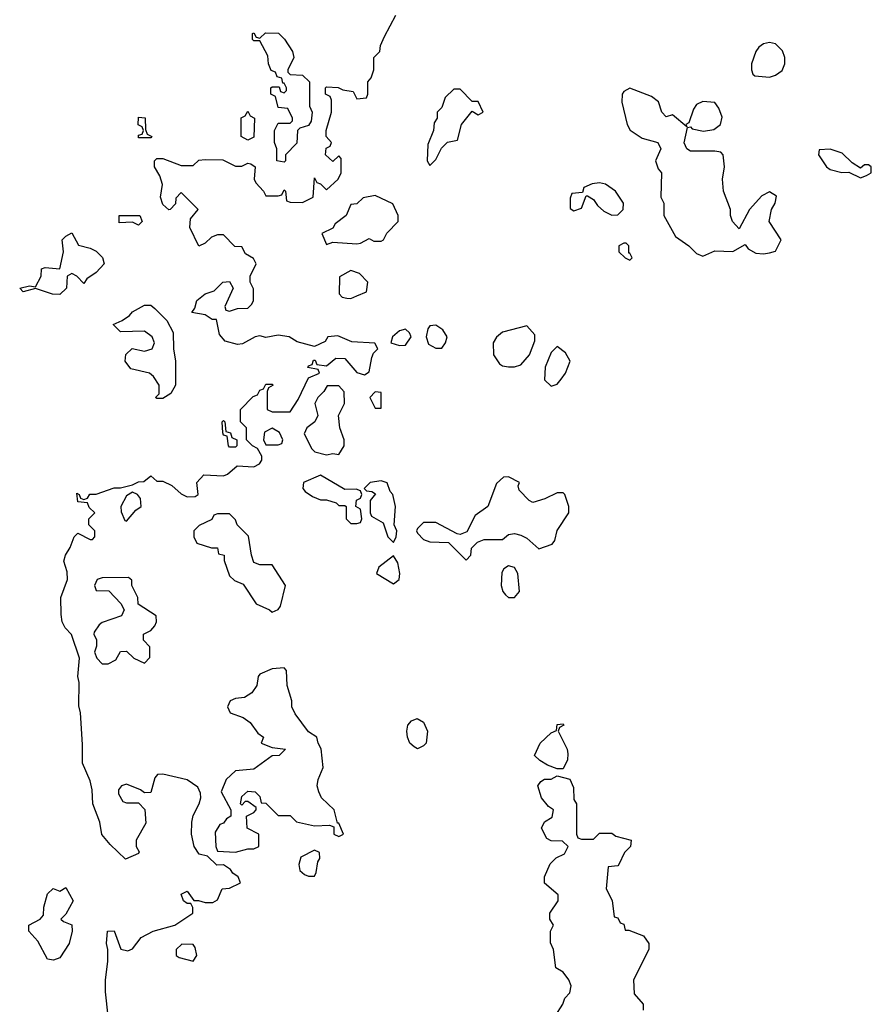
# Model space of a CAD drawing. Header units: inches. Extents: x 2380053 to 2584298, y 380219 to 546618.
# Tile 334 of 656: x 2530338 to 2533146, y 425329 to 428575. Entities that reach past the tile are written whole.
import ezdxf

# ---------------------------------------------------------------- set-up
doc = ezdxf.new("R2010")
doc.units = ezdxf.units.IN
doc.header["$MEASUREMENT"] = 0
doc.layers.add('C5432', color=7, linetype='Continuous')

msp = doc.modelspace()

# ---------------------------------------------------------------- linework, layer by layer
at = {"layer": 'C5432', "color": 2}
for points, elevation in [([(2530629.2, 425290), (2530621.2, 425370), (2530621.2, 425410), (2530629, 425470), (2530629, 425510), (2530624, 425530), (2530628, 425570), (2530650, 425571), (2530671.6, 425511.6), (2530694.6, 425505.4), (2530710, 425512), (2530738, 425550), (2530778, 425570), (2530850, 425590.7), (2530908.7, 425630), (2530908.4, 425648.4), (2530902, 425662), (2530890, 425662), (2530878, 425670), (2530870, 425692), (2530890, 425702), (2530912, 425672), (2530928, 425672), (2530950, 425664.7), (2530974.6, 425665.4), (2530990, 425674), (2531006, 425710), (2531030, 425712), (2531066, 425730), (2531058, 425750), (2531041.2, 425761.2), (2531033.2, 425773.2), (2531010, 425788.7), (2530988.4, 425788.4), (2530957.2, 425817.2), (2530930, 425824), (2530913.2, 425850), (2530904, 425890), (2530905.2, 425930), (2530910, 425952), (2530929.3, 425990), (2530935.3, 426010), (2530934.6, 426025.4), (2530925.6, 426045.6), (2530890, 426069), (2530810, 426088), (2530792.7, 426087.3), (2530783.6, 426076.4), (2530770, 426028), (2530750, 426026), (2530736.4, 426036.4), (2530690, 426055.3), (2530674, 426050), (2530663.6, 426036.4), (2530663.6, 426023.6), (2530678, 425998), (2530690, 425994), (2530730, 425994), (2530751.1, 425971.1), (2530754, 425926), (2530722, 425870), (2530722, 425850), (2530731.6, 425831.6), (2530730, 425826), (2530687.3, 425807.3), (2530636.4, 425856.4), (2530609.3, 425889.3), (2530602, 425930), (2530579, 425990), (2530576.5, 426036.5), (2530570, 426066), (2530544.7, 426124.7), (2530545.6, 426185.6), (2530539, 426290), (2530532.9, 426312.9), (2530534, 426390), (2530529.3, 426410), (2530535.3, 426470), (2530508.9, 426548.9), (2530488, 426570), (2530478, 426590), (2530474.6, 426614.6), (2530474, 426670), (2530495.3, 426730), (2530494.6, 426754.6), (2530484, 426790), (2530489, 426810), (2530504.7, 426835.3), (2530518, 426870), (2530530, 426882), (2530570, 426862), (2530578, 426862), (2530586, 426870), (2530586, 426890), (2530566, 426910), (2530566, 426930), (2530586, 426950), (2530567.3, 426967.3), (2530562, 426982), (2530530, 426986), (2530526, 427014), (2530534, 427010), (2530538, 426998), (2530550, 426994), (2530562, 426998), (2530569, 427011), (2530590, 427011.3), (2530650, 427032), (2530670, 427032), (2530710, 427042), (2530730, 427052), (2530747.3, 427052.7), (2530770, 427072), (2530790, 427054), (2530810, 427054), (2530839.8, 427039.8), (2530870, 427012), (2530890, 427002), (2530916.4, 427003.6), (2530926, 427010), (2530922, 427050), (2530945.6, 427074.4), (2531010, 427071.3), (2531023.1, 427076.9), (2531055.3, 427104.7), (2531110, 427101), (2531128.9, 427111.1), (2531136.4, 427123.6), (2531136.4, 427136.4), (2531122, 427162), (2531106, 427170), (2531086, 427190), (2531086, 427230), (2531066, 427250), (2531066, 427290), (2531107.3, 427332.7), (2531122, 427338), (2531130, 427354), (2531142, 427358), (2531150, 427374), (2531170, 427374), (2531174, 427370), (2531158, 427362), (2531154, 427350), (2531154, 427290), (2531170, 427282), (2531230, 427282), (2531256.4, 427323.6), (2531290, 427394), (2531326, 427410), (2531322, 427422), (2531288.4, 427428.4), (2531290, 427434), (2531302, 427438), (2531307.3, 427452.7), (2531312.7, 427452.7), (2531318, 427438), (2531350, 427434), (2531380.4, 427459.6), (2531410, 427458), (2531450, 427412), (2531475.3, 427404.7), (2531490, 427414), (2531498.9, 427461.1), (2531504.5, 427475.5), (2531519, 427490), (2531508.7, 427508.7), (2531433.2, 427513.2), (2531387.1, 427532.9), (2531354, 427530), (2531345.4, 427514.6), (2531310, 427498), (2531253.2, 427513.2), (2531226, 427530), (2531190, 427535.1), (2531150, 427528), (2531130, 427532.7), (2531114, 427530), (2531073.2, 427506.8), (2531055.9, 427504.1), (2531015.6, 427515.6), (2530997, 427537), (2530987.3, 427587.3), (2530972.7, 427587.3), (2530950, 427602), (2530906, 427610), (2530915.3, 427624.7), (2530922, 427650), (2530950, 427671.3), (2530979, 427681), (2531008, 427710), (2531030, 427712), (2531042, 427690), (2531014, 427630), (2531018, 427618), (2531030, 427614), (2531056.4, 427623.6), (2531090, 427624.7), (2531103.1, 427636.9), (2531108.7, 427650), (2531108.4, 427688.4), (2531098, 427710), (2531098, 427730), (2531118, 427770), (2531108.4, 427788.4), (2531083.1, 427803.1), (2531070, 427826), (2531047.3, 427827.3), (2531010, 427866), (2530990, 427866), (2530970, 427858), (2530950, 427838), (2530928.9, 427828.9), (2530899, 427890), (2530901.2, 427918.8), (2530926, 427950), (2530870, 428006), (2530852.7, 427987.3), (2530852, 427968), (2530834, 427950), (2530830, 427948), (2530810, 427966), (2530802, 427990), (2530808.4, 428031.6), (2530800.2, 428060.2), (2530782, 428090), (2530782, 428110), (2530790, 428118), (2530810, 428118), (2530870, 428094), (2530910, 428094), (2530928.4, 428111.6), (2530950, 428114), (2531007.3, 428112.7), (2531050, 428092), (2531070, 428092), (2531090, 428102), (2531099.6, 428099.6), (2531114, 428090), (2531111.3, 428050), (2531116.9, 428036.9), (2531142, 428010), (2531150, 427994), (2531190, 427994), (2531202, 427998), (2531210, 428014), (2531214, 428010), (2531218, 427978), (2531230, 427974), (2531270, 427972), (2531306, 427990), (2531310, 428054), (2531318, 428038), (2531330, 428034), (2531350, 428014), (2531388, 428050), (2531398, 428070), (2531398, 428118), (2531390, 428126), (2531370, 428108), (2531346, 428130), (2531348.7, 428151.3), (2531362, 428158), (2531366, 428170), (2531348, 428190), (2531348, 428210), (2531366, 428270), (2531366, 428310), (2531362, 428322), (2531346, 428330), (2531346, 428350), (2531350, 428354), (2531388, 428352), (2531403.6, 428343.6), (2531438, 428338), (2531450, 428314), (2531482, 428318), (2531486, 428330), (2531486, 428370), (2531496.4, 428383.6), (2531506, 428410), (2531506, 428450), (2531526, 428470), (2531528, 428490), (2531540.4, 428519.6), (2531578, 428590)], 38), ([(2532104, 425290), (2532128.7, 425330), (2532135.3, 425350), (2532152.3, 425367.7), (2532156, 425390), (2532149.2, 425410), (2532130, 425435.3), (2532106, 425450), (2532098, 425510), (2532088.4, 425531.6), (2532088, 425570), (2532098, 425590), (2532086, 425610), (2532086, 425630), (2532114, 425670), (2532114, 425690), (2532068.9, 425728.9), (2532068, 425750), (2532087.3, 425792.7), (2532107.3, 425812.7), (2532134.6, 425825.4), (2532146, 425850), (2532127.3, 425867.3), (2532090, 425868), (2532076.4, 425876.4), (2532058, 425910), (2532068.9, 425931.1), (2532093.2, 425946.8), (2532098, 425970), (2532081.2, 425981.2), (2532059, 426010), (2532046, 426050), (2532056.4, 426063.6), (2532068.9, 426071.1), (2532090, 426072), (2532110, 426082), (2532151.6, 426071.6), (2532163.6, 426043.6), (2532164.7, 426004.7), (2532174, 425990), (2532174, 425890), (2532178, 425878), (2532190, 425874), (2532230, 425874), (2532250, 425894), (2532290, 425894), (2532303.6, 425883.6), (2532354, 425870), (2532352, 425850), (2532332, 425830), (2532314, 425790), (2532310, 425786), (2532278, 425782), (2532272, 425710), (2532291.6, 425671.6), (2532298, 425618), (2532310, 425614), (2532318, 425598), (2532330, 425594), (2532334, 425574), (2532346, 425574), (2532395.3, 425555.3), (2532412, 425530), (2532412, 425510), (2532362, 425410), (2532363.6, 425363.6), (2532394, 425330), (2532394, 425310)], 34)]:
    msp.add_lwpolyline(points, dxfattribs=dict(at, elevation=elevation))
for points, elevation in [([(2531130, 428514), (2531148.4, 428531.6), (2531191, 428531), (2531210.9, 428510.9), (2531238, 428470), (2531242, 428450), (2531222, 428410), (2531222, 428402), (2531230, 428394), (2531270, 428392), (2531294, 428370), (2531294, 428290), (2531302, 428270), (2531299.6, 428240.4), (2531290, 428226), (2531262, 428218), (2531254, 428210), (2531252, 428168), (2531214, 428130), (2531214, 428110), (2531210, 428106), (2531186, 428110), (2531186, 428150), (2531178, 428170), (2531178, 428210), (2531190, 428234), (2531230, 428234), (2531238, 428242), (2531238, 428250), (2531222, 428282), (2531190, 428286), (2531182, 428322), (2531166, 428330), (2531166, 428350), (2531170, 428354), (2531194, 428354), (2531198, 428338), (2531210, 428334), (2531218, 428342), (2531218, 428350), (2531210, 428366), (2531206, 428366), (2531202, 428382), (2531187.3, 428387.3), (2531182, 428402), (2531167.3, 428407.3), (2531158, 428430), (2531156.4, 428456.4), (2531130, 428506), (2531110, 428506), (2531106, 428510), (2531106, 428530), (2531110, 428532), (2531118, 428518)], 38), ([(2532810, 428499.5), (2532790, 428495.1), (2532775.3, 428484.7), (2532764.9, 428470), (2532750.7, 428430), (2532750.8, 428410), (2532755.3, 428395.3), (2532762, 428390), (2532810, 428385.5), (2532830, 428392), (2532852.6, 428407.4), (2532861.3, 428430), (2532860.5, 428450), (2532852.8, 428472.8), (2532830, 428496)], 38), ([(2531790, 428346), (2531770, 428346), (2531741, 428319), (2531730, 428286), (2531714, 428270), (2531714, 428250), (2531704.7, 428235.3), (2531702, 428210), (2531683.6, 428163.6), (2531682, 428110), (2531690, 428094), (2531710, 428114), (2531728.7, 428151.3), (2531748.9, 428171.1), (2531782, 428178), (2531795.3, 428230), (2531830, 428274), (2531850, 428262), (2531866, 428270), (2531850, 428306), (2531830, 428306)], 38), ([(2532350, 428349.4), (2532330, 428339), (2532324, 428330), (2532323, 428303), (2532340.7, 428230), (2532350.5, 428210.5), (2532390, 428184.7), (2532442, 428170), (2532452, 428150), (2532434, 428110), (2532443.6, 428083.6), (2532454, 428070), (2532452, 427990), (2532462, 427970), (2532462, 427930), (2532500.5, 427860.5), (2532544.7, 427830), (2532570, 427804.7), (2532590, 427796), (2532630, 427813.4), (2532689, 427811), (2532730, 427834), (2532739.6, 427819.6), (2532765.4, 427805.4), (2532790, 427802.8), (2532810, 427806.8), (2532830, 427812), (2532848.7, 427850), (2532809, 427910), (2532817.2, 427950), (2532828.7, 427970), (2532833.6, 427993.6), (2532810, 428008), (2532785.4, 427994.6), (2532744.7, 427950), (2532710, 427886), (2532688.7, 427910), (2532682, 427930), (2532682, 427950), (2532659, 428010), (2532655.3, 428050), (2532662, 428090), (2532658, 428130), (2532650, 428138), (2532630, 428142), (2532550, 428142), (2532538, 428150), (2532528.7, 428168.7), (2532540.4, 428219.6), (2532550, 428222), (2532555.3, 428215.3), (2532592.5, 428207.5), (2532626.8, 428213.2), (2532649, 428230), (2532654.2, 428254.2), (2532643.7, 428283.7), (2532630, 428302), (2532590, 428305.2), (2532570, 428295.3), (2532559.8, 428280.2), (2532544.7, 428235.3), (2532534, 428230), (2532538, 428222), (2532490, 428262), (2532470, 428255.3), (2532455.3, 428270), (2532444.7, 428304.7), (2532421.5, 428321.5)], 38), ([(2531090, 428178), (2531068, 428190), (2531068.4, 428251.6), (2531082, 428258), (2531090, 428274), (2531098, 428258), (2531112, 428250), (2531110, 428188)], 38), ([(2530730, 428186), (2530730, 428194), (2530742, 428198), (2530746, 428210), (2530742, 428222), (2530728.4, 428228.4), (2530730, 428254), (2530751.6, 428251.6), (2530752.7, 428212.7), (2530758, 428198), (2530774, 428190), (2530770, 428186)], 38), ([(2533010, 428148), (2532974, 428146), (2532972, 428130), (2532998, 428090), (2533010, 428081), (2533048.7, 428071.3), (2533072, 428072), (2533110, 428054), (2533130, 428062), (2533146, 428070), (2533146, 428090), (2533136.4, 428096.4), (2533123.6, 428096.4), (2533110, 428086), (2533083.1, 428103.1), (2533050, 428135.3)], 38), ([(2532250, 428037.2), (2532226, 428034), (2532198, 428022), (2532194, 428006), (2532158, 428002), (2532152.7, 427987.3), (2532152.7, 427952.7), (2532164.7, 427944.7), (2532190, 427954), (2532206, 427994), (2532210, 427994), (2532230, 427982), (2532242.8, 427962.8), (2532264, 427944), (2532290, 427931.3), (2532310, 427932), (2532328, 427950), (2532328.7, 427970), (2532302, 428010), (2532270, 428033.2)], 38), ([(2531510, 427995.3), (2531470, 427988), (2531450, 427968), (2531430, 427966), (2531414, 427930), (2531378, 427902), (2531370, 427888), (2531334, 427870), (2531350, 427834), (2531370, 427842), (2531450, 427836), (2531462, 427838), (2531490, 427854), (2531505.4, 427845.4), (2531530, 427844.7), (2531538, 427850), (2531548.7, 427871.3), (2531586, 427910), (2531586, 427930), (2531568.4, 427968.4)], 38), ([(2530730, 427898), (2530710, 427908), (2530666, 427906), (2530666, 427930), (2530734, 427930), (2530742, 427910)], 38), ([(2530550, 427706), (2530526, 427730), (2530510, 427738), (2530494, 427730), (2530492, 427690), (2530470, 427669), (2530446, 427670), (2530390, 427688.7), (2530350, 427678), (2530338, 427690), (2530370, 427698), (2530390, 427694), (2530409, 427730), (2530410, 427754), (2530422, 427758), (2530470, 427754), (2530482, 427810), (2530478, 427850), (2530490, 427862), (2530510, 427872), (2530531.6, 427831.6), (2530570, 427822), (2530590, 427812), (2530610.9, 427790.9), (2530616, 427770), (2530590, 427742), (2530559.6, 427720.4)], 38), ([(2532338, 427838), (2532330, 427838), (2532314, 427830), (2532314, 427810), (2532334, 427790), (2532350, 427782), (2532358, 427790), (2532350, 427806), (2532346, 427806), (2532346, 427830)], 38), ([(2531430, 427748.7), (2531392, 427728), (2531391.6, 427671.6), (2531401, 427661), (2531416.9, 427656.9), (2531430, 427656), (2531450, 427664.7), (2531482, 427678), (2531486, 427710), (2531458, 427738)], 38), ([(2530790, 427326), (2530786, 427330), (2530798, 427342), (2530798, 427370), (2530779, 427399), (2530766, 427410), (2530704.7, 427424.7), (2530686, 427450), (2530688.4, 427471.6), (2530708.4, 427491.6), (2530750, 427482.8), (2530775.3, 427490), (2530782, 427510), (2530775.3, 427530), (2530750, 427548), (2530670, 427546), (2530646, 427570), (2530676.4, 427583.6), (2530700.4, 427599.6), (2530710, 427612), (2530750, 427634), (2530770, 427634), (2530783.6, 427623.6), (2530823.6, 427583.6), (2530843.6, 427543.6), (2530844.7, 427490), (2530851.3, 427450), (2530851.3, 427370), (2530836.9, 427343.1), (2530810, 427326)], 38), ([(2531610, 427555.3), (2531590, 427549), (2531566.8, 427530), (2531562, 427510), (2531590, 427501), (2531610, 427502), (2531628.7, 427530), (2531623.1, 427543.1)], 38), ([(2531710, 427568), (2531690, 427566), (2531683.6, 427556.4), (2531678, 427530), (2531686, 427506), (2531710, 427492), (2531730, 427492), (2531742, 427510), (2531748, 427530), (2531733.2, 427553.2)], 38), ([(2532010, 427566), (2531930, 427545.2), (2531910, 427529), (2531899.1, 427510), (2531900.5, 427470), (2531920.4, 427440.4), (2531930, 427434), (2531950, 427430.6), (2531970, 427430.6), (2531990, 427437.3), (2532019.3, 427470), (2532036.4, 427516.4), (2532036.4, 427536.4)], 38), ([(2532110, 427498), (2532090, 427478), (2532070.5, 427430), (2532068.1, 427388.1), (2532090, 427367.3), (2532110, 427374), (2532123.7, 427390), (2532138, 427410), (2532153.2, 427450), (2532137.5, 427477.5)], 38), ([(2531351.6, 427368.4), (2531341, 427350), (2531321, 427330), (2531311, 427310), (2531321, 427270), (2531311, 427250), (2531284.7, 427230), (2531276, 427210), (2531301, 427161), (2531311.1, 427151.1), (2531350, 427141), (2531370, 427144.7), (2531390, 427142), (2531408, 427170), (2531408, 427190), (2531394, 427230), (2531388.7, 427270), (2531408.7, 427310), (2531408.4, 427348.4), (2531390, 427368)], 38), ([(2531510, 427348), (2531492, 427330), (2531510, 427294), (2531530, 427294), (2531530, 427346)], 38), ([(2531030, 427166), (2531026, 427170), (2531022, 427202), (2531010, 427206), (2531007.3, 427212.7), (2531006, 427250), (2531010, 427254), (2531014, 427250), (2531018, 427218), (2531032.7, 427212.7), (2531038, 427198), (2531054, 427190), (2531054, 427170), (2531050, 427166)], 38), ([(2531170, 427228.7), (2531144.7, 427215.3), (2531142, 427190), (2531150, 427174), (2531190, 427174), (2531202, 427178), (2531206, 427190), (2531194.6, 427214.6)], 38), ([(2531330, 427074), (2531274, 427050), (2531272, 427030), (2531279.6, 427019.6), (2531303.6, 427003.6), (2531330, 426992), (2531350, 426992), (2531382, 426982), (2531390, 426974), (2531410, 426974), (2531414, 426970), (2531414, 426930), (2531430, 426914), (2531450, 426914), (2531462, 426918), (2531466, 426930), (2531462, 426962), (2531446, 426970), (2531448.4, 426991.6), (2531462, 426998), (2531466, 427010), (2531462, 427022), (2531447.3, 427027.3), (2531410, 427026)], 38), ([(2531530, 427055.3), (2531494, 427050), (2531474, 427030), (2531482, 427022), (2531499.6, 427019.6), (2531511.6, 427011.6), (2531494, 426990), (2531494, 426950), (2531498, 426938), (2531536, 426916), (2531552, 426870), (2531570, 426852), (2531579, 426870), (2531582, 426890), (2531572.3, 426910), (2531577.2, 426970), (2531568.7, 427010), (2531559.3, 427019.3), (2531550, 427048)], 38), ([(2531950, 427068), (2531932.7, 427067.3), (2531910, 427046), (2531882, 426970), (2531839.6, 426940.4), (2531812.7, 426887.3), (2531790, 426878), (2531780.4, 426880.4), (2531710, 426918), (2531670, 426918), (2531650, 426898), (2531646.8, 426890), (2531650, 426882), (2531670, 426862), (2531690, 426854), (2531752, 426852), (2531810, 426794), (2531826, 426810), (2531827.3, 426832.7), (2531847.3, 426852.7), (2531870, 426862), (2531930, 426862), (2531950, 426878), (2531970, 426881), (2531990, 426876), (2532010, 426866), (2532050, 426831.3), (2532093.6, 426846.4), (2532102, 426858), (2532110, 426891.3), (2532148.7, 426950), (2532148.7, 426970), (2532135.3, 427010), (2532130, 427015.3), (2532110, 427015.3), (2532070, 426995.3), (2532030, 426984), (2532018, 426990), (2531984.7, 427024.7), (2531982, 427038), (2531986, 427050)], 38), ([(2530710, 427018), (2530690, 427006), (2530672, 426970), (2530672.7, 426952.7), (2530684.7, 426924.7), (2530690, 426922), (2530721.2, 426958.8), (2530738, 426970), (2530736.4, 426996.4), (2530726, 427010)], 38), ([(2531030, 426946), (2530990, 426946), (2530978, 426942), (2530972, 426928), (2530930, 426908), (2530912, 426890), (2530912, 426870), (2530922, 426850), (2530970, 426834), (2530990, 426834), (2530994, 426814), (2531012, 426810), (2531012.7, 426792.7), (2531030, 426742), (2531046, 426726), (2531074.4, 426714.4), (2531118, 426650), (2531162, 426630), (2531170, 426622), (2531190, 426631.3), (2531198, 426642), (2531214, 426710), (2531170, 426778), (2531130, 426778), (2531110, 426786), (2531102, 426810), (2531092.5, 426872.5), (2531055.3, 426910), (2531050, 426926)], 38), ([(2531570, 426808), (2531522, 426770), (2531514, 426750), (2531570, 426716), (2531588.7, 426730), (2531591.3, 426750), (2531584.7, 426784.7)], 38), ([(2531950, 426775.3), (2531934.8, 426765.2), (2531927.3, 426752.7), (2531925.5, 426710), (2531930.7, 426690), (2531939.3, 426679.3), (2531950, 426670.7), (2531970, 426670.8), (2531986, 426690), (2531980.9, 426750), (2531970, 426769)], 38), ([(2530696.4, 426736.4), (2530610, 426735.3), (2530594, 426730), (2530584.7, 426710), (2530590, 426694), (2530632, 426692), (2530671.1, 426651.1), (2530682, 426630), (2530674, 426610), (2530610, 426588), (2530599.6, 426580.4), (2530583.6, 426556.4), (2530582, 426550), (2530591.3, 426531.3), (2530591.3, 426510), (2530584.7, 426490), (2530592, 426470), (2530610, 426452), (2530630, 426452), (2530654.6, 426465.4), (2530670, 426492), (2530690, 426494), (2530714, 426470), (2530750, 426454), (2530767.3, 426472.7), (2530767.3, 426507.3), (2530746, 426530), (2530746, 426550), (2530770, 426562), (2530783.1, 426576.9), (2530788.7, 426590), (2530788, 426610), (2530728.7, 426648.7), (2530728, 426670), (2530708, 426710), (2530707.3, 426727.3)], 38), ([(2531210, 426438), (2531170, 426435.3), (2531130, 426418), (2531124.7, 426410), (2531119.6, 426380.4), (2531103.6, 426356.4), (2531079.8, 426340.2), (2531050, 426337.2), (2531032, 426330), (2531022.8, 426310), (2531032, 426290), (2531075.3, 426275.3), (2531098, 426258), (2531122.8, 426222.8), (2531142, 426210), (2531134, 426190), (2531170, 426176), (2531214, 426170), (2531194, 426150), (2531170, 426148.7), (2531110, 426104), (2531050, 426099.3), (2531018.8, 426070), (2531002, 426030), (2531034, 425970), (2531034, 425950), (2531019.6, 425940.4), (2531010, 425926), (2530998, 425922), (2530982.8, 425897.2), (2530984.7, 425850), (2530990, 425834), (2531050, 425831.3), (2531090, 425842), (2531110, 425842), (2531126, 425850), (2531126, 425890), (2531088, 425910), (2531086, 425950), (2531110, 425962), (2531118, 425970), (2531118, 425978), (2531090, 425998), (2531082, 425998), (2531070, 425986), (2531066, 425990), (2531070, 426014), (2531090, 426032), (2531114, 426030), (2531130, 426014), (2531134, 425994), (2531150, 425992), (2531190, 425952), (2531230, 425952), (2531251.1, 425931.1), (2531310, 425917.3), (2531359.8, 425919.8), (2531374, 425914), (2531374, 425890), (2531390, 425882), (2531406, 425890), (2531390, 425926), (2531386, 425926), (2531375.3, 425970), (2531333.2, 426010), (2531324, 426030), (2531319, 426050), (2531322, 426070), (2531339, 426110), (2531331.8, 426171.8), (2531322, 426190), (2531318, 426210), (2531290, 426228), (2531246.8, 426286.8), (2531235.3, 426310), (2531235.3, 426330), (2531220.2, 426380.2), (2531218, 426430)], 38), ([(2531650, 426172), (2531638.3, 426178.3), (2531624.5, 426190), (2531617, 426210), (2531614, 426230), (2531617.6, 426250), (2531630, 426263.8), (2531648.6, 426271.4), (2531670, 426259.1), (2531683.1, 426230), (2531678, 426190), (2531670, 426180.9)], 34), ([(2532110, 426106), (2532078, 426118), (2532052.9, 426132.9), (2532035.3, 426150), (2532054, 426190), (2532090, 426224.7), (2532108.4, 426231.6), (2532110, 426251.3), (2532130, 426254), (2532132, 426250), (2532118, 426242), (2532114, 426230), (2532142.8, 426170), (2532145.4, 426154.6), (2532144.7, 426135.3), (2532130, 426106)], 34), ([(2531310, 425838), (2531265.4, 425814.6), (2531258, 425790), (2531262, 425770), (2531276.9, 425756.9), (2531290, 425751.3), (2531310, 425752), (2531316, 425764), (2531321.2, 425798.8), (2531328, 425810), (2531326, 425830)], 38), ([(2530450, 425475.3), (2530430, 425478), (2530398, 425538), (2530368, 425570), (2530368, 425590), (2530406, 425610), (2530416.4, 425623.6), (2530418, 425650), (2530430, 425694), (2530448.4, 425711.6), (2530470, 425702), (2530490, 425714), (2530514, 425670), (2530490, 425626), (2530474, 425610), (2530482, 425602), (2530510, 425591.3), (2530511, 425570), (2530501, 425530), (2530470, 425482)], 38), ([(2530872.7, 425527.3), (2530854, 425510), (2530854, 425490), (2530863.6, 425483.6), (2530910, 425472), (2530922, 425490), (2530916.4, 425516.4), (2530910, 425526)], 38)]:
    msp.add_lwpolyline(points, close=True, dxfattribs=dict(at, elevation=elevation))

doc.saveas('drawing.dxf')
